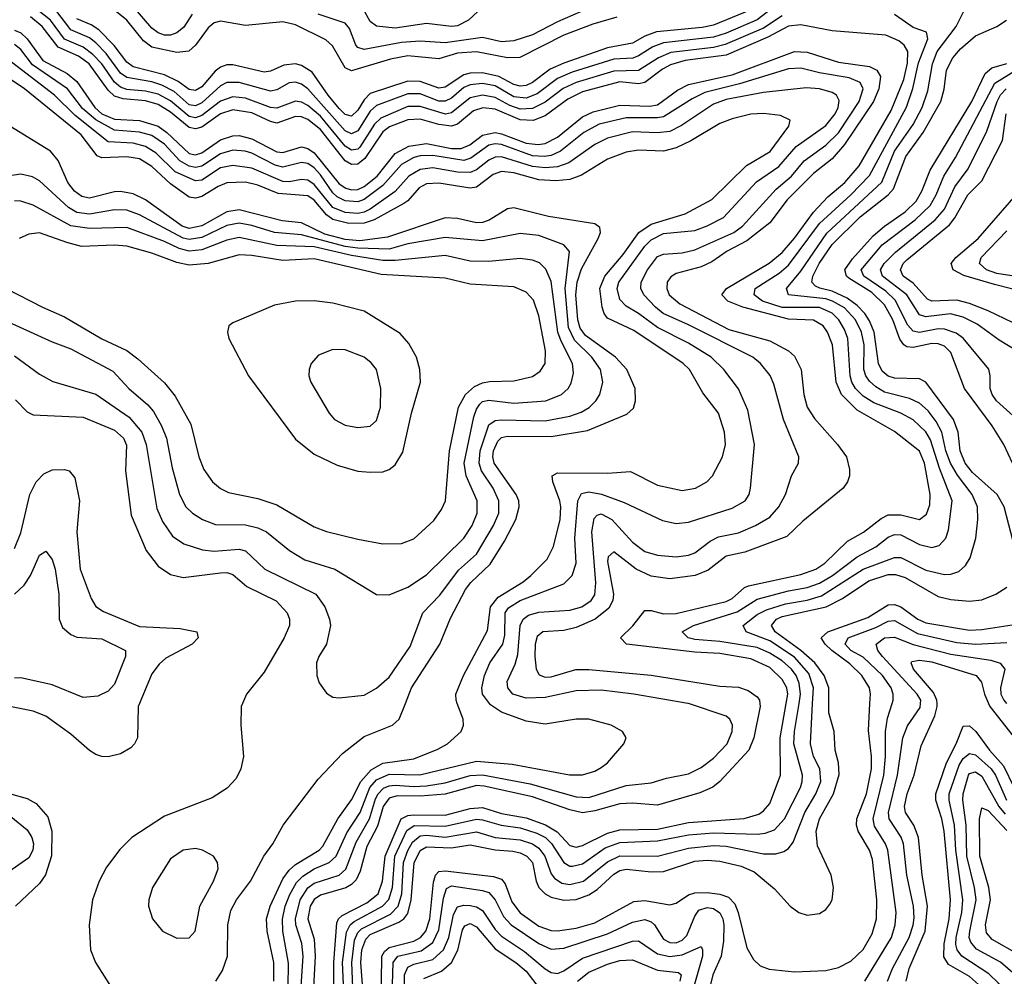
# Model space of a CAD drawing. Header units: inches. Extents: x 884549 to 1028252, y 526810 to 653624.
# Tile 612 of 656: x 973346 to 976502, y 559125 to 562192. Entities that reach past the tile are written whole.
import ezdxf

# ---------------------------------------------------------------- set-up
doc = ezdxf.new("R2010")
doc.units = ezdxf.units.IN
doc.header["$MEASUREMENT"] = 0
doc.layers.add('A9575', color=7, linetype='Continuous')
doc.layers.add('A9576', color=7, linetype='Continuous')

msp = doc.modelspace()

# ---------------------------------------------------------------- linework, layer by layer
at = {"layer": 'A9575', "color": 5}
for points, elevation in [([(973095.8, 560000), (973084.6, 559995.4), (973026.3, 559950), (973008.6, 559930), (972998.7, 559910), (972998.9, 559890), (973006.6, 559870), (973035.5, 559815.5), (973039.6, 559770), (973050, 559745.6), (973070, 559734.6), (973150, 559719.2), (973317.7, 559637.7), (973370, 559595.1), (973385.7, 559570), (973390.9, 559550), (973388.7, 559530), (973375.2, 559504.8), (973268.3, 559430), (973233.7, 559390), (973179.5, 559310), (973125.8, 559190), (973113, 559150), (973106, 559110)], 2760), ([(973730.6, 560000), (973726.5, 559990), (973724.2, 559890), (973714.7, 559870), (973702.5, 559857.5), (973670, 559838), (973630, 559829.1), (973610, 559829.8), (973590, 559836.8), (973570, 559849), (973510, 559901.8), (973430, 559959.3), (973390, 559975.2), (973315.3, 559990)], 2780), ([(974060.8, 560000), (974056.5, 559990), (974055, 559930), (974063.2, 559830), (974055.2, 559790), (974040.6, 559759.4), (974011.3, 559728.7), (973963, 559697), (973810, 559638.3), (973705.6, 559570), (973667.8, 559532.2), (973624.6, 559475.4), (973600.8, 559430), (973579.8, 559370), (973568.8, 559290), (973572.9, 559210), (973589.1, 559170), (973652.9, 559070)], 2820), ([(973975.2, 559110), (973996, 559144), (974012.8, 559190), (974013.7, 559290), (974023.6, 559336.4), (974040.9, 559370), (974086, 559430), (974129.3, 559510.7), (974157.6, 559550), (974190.3, 559609.7), (974303.2, 559756.8), (974380.8, 559839.2), (974450, 559894.1), (974541.5, 559930), (974563, 559950), (974582.4, 560000)], 2820), ([(974160.4, 559110), (974160.6, 559170), (974139.2, 559270), (974137.1, 559310), (974149.5, 559350), (974190, 559437.4), (974210, 559465.6), (974230, 559483.6), (974305.8, 559530), (974318, 559542), (974366.5, 559630), (974410, 559690.5), (974439.8, 559750), (974473, 559787), (974510, 559809), (974610, 559822.7), (974686.7, 559853.3), (974717.1, 559870), (974761.7, 559910), (974768.9, 559930), (974767.7, 559950), (974748.8, 560000)], 2780), ([(974206.8, 559090), (974207.7, 559167.7), (974190.2, 559270.2), (974188.3, 559308.3), (974197.2, 559350), (974212, 559388), (974234, 559426), (974254, 559446), (974290, 559469.8), (974338.5, 559490), (974360.7, 559510), (974395, 559585), (974437.2, 559650), (974468.1, 559730), (974490, 559755.4), (974530, 559773.5), (974628.4, 559771.6), (974810, 559814.6), (974925.1, 559805.1), (975108.8, 559771.2), (975150, 559771.3), (975190, 559783.1), (975210, 559794.3), (975229.9, 559810.1), (975282.6, 559870), (975289.7, 559890), (975278.4, 559910), (975242, 559930), (975170, 559949.9), (975130, 559949.2), (975030, 559933.5), (974970, 559943.2), (974890, 559971.8), (974855.1, 559995.1), (974851.6, 560000)], 2760), ([(974244.6, 559030), (974255.1, 559190), (974250.2, 559230), (974231.8, 559290), (974230, 559310), (974245.3, 559370), (974270, 559408.9), (974290, 559423.5), (974369.9, 559450), (974391.1, 559468.9), (974424.9, 559555.1), (974467.6, 559630), (974486.3, 559693.7), (974494.8, 559710), (974512.1, 559727.9), (974530, 559736.2), (974550, 559738.1), (974610, 559733.2), (974650, 559735.4), (974710, 559745.4), (974790, 559769.1), (974830, 559770.6), (974982, 559742), (975130, 559701), (975170, 559698.2), (975290, 559737.2), (975370, 559745), (975419.2, 559760.8), (975490, 559774.3), (975530, 559794.4), (975570, 559824.6), (975613.8, 559870), (975629.9, 559910), (975630.4, 559930.4), (975622, 559950), (975610, 559959.4), (975490, 559999.7), (975488, 560000)], 2740), ([(975718.5, 560000), (975719.3, 559990), (975698.8, 559890), (975682.9, 559850), (975590.2, 559749.8), (975568.3, 559731.7), (975526.6, 559713.4), (975390, 559673.4), (975310, 559679.9), (975270, 559678.1), (975190, 559655.2), (975150, 559649.3), (975110, 559658.6), (974990, 559700.6), (974834.9, 559734.9), (974810, 559736.5), (974710, 559709.2), (974630, 559702.4), (974556.4, 559703.6), (974530, 559696), (974511.1, 559670), (974493, 559607), (974459.1, 559540.9), (974437.6, 559462.4), (974425, 559435), (974410, 559419.3), (974391.2, 559408.8), (974310, 559385.8), (974290, 559371), (974277.7, 559350), (974269.8, 559310), (974290, 559244.8), (974293.5, 559190), (974284.6, 559030)], 2720), ([(974354, 558906), (974352.9, 559170), (974362.9, 559297.1), (974368.6, 559310), (974379.8, 559320.2), (974459.4, 559360.6), (974495.4, 559390), (974509.4, 559430), (974517.3, 559510), (974568.9, 559630), (974590, 559640.4), (974610, 559642.5), (974710, 559641.5), (974790, 559663.4), (974830, 559666.5), (974890, 559647.3), (974970, 559633.1), (975031.1, 559611.1), (975068.8, 559588.8), (975110, 559544.4), (975130, 559539), (975150, 559544.3), (975230, 559584), (975270, 559594.3), (975390, 559597.3), (975490, 559618.1), (975668.5, 559631.5), (975715, 559645), (975730, 559655.2), (975750, 559679.4), (975785, 559770), (975783.7, 559890), (975802.6, 560000)], 2680), ([(974393.3, 558890), (974381.3, 559170), (974393.5, 559266.5), (974405.7, 559290), (974418.8, 559301.2), (974509.3, 559350), (974529, 559371), (974541.1, 559410), (974549, 559510), (974587.4, 559592.6), (974611.1, 559608.9), (974710, 559606.5), (974810, 559629), (974830, 559627.3), (974889.5, 559609.5), (974950, 559601.6), (975003.9, 559583.9), (975031.3, 559570), (975051, 559551), (975089.9, 559489.9), (975110, 559477.9), (975117.9, 559477.9), (975150, 559485.9), (975223.1, 559536.9), (975270, 559554.4), (975390, 559559.8), (975490, 559578.6), (975570, 559585.1), (975710, 559580.9), (975735.7, 559584.3), (975764.9, 559595.1), (975797, 559630), (975848.6, 559730), (975854.2, 559750), (975854.8, 559770), (975827.4, 559870), (975829.1, 559910), (975844, 560000)], 2660), ([(974417.1, 559010), (974410.4, 559170), (974419, 559241), (974430, 559265.4), (974442.1, 559277.9), (974535.3, 559324.7), (974559.6, 559350), (974571.2, 559390), (974576.9, 559490), (974590, 559528.5), (974604.8, 559555.2), (974630, 559575.6), (974650, 559578), (974710, 559570.9), (974810, 559588.2), (974870, 559570.5), (974950, 559562.9), (974989.6, 559549.6), (975010, 559536.5), (975029.6, 559510), (975050, 559454), (975060.2, 559440.2), (975084.3, 559424.3), (975110, 559419.2), (975153.7, 559430), (975230, 559492.6), (975270, 559511.6), (975390, 559510.6), (975490, 559536.3), (975570, 559544.1), (975610, 559542), (975730, 559517.7), (975770, 559517.5), (975795.1, 559524.9), (975810, 559534.5), (975825.1, 559554.9), (975862.5, 559650), (975898.4, 559710), (975913.8, 559750), (975910.2, 559790), (975890.3, 559830), (975880.7, 559870), (975887.7, 560000)], 2640), ([(974447.1, 559070), (974439.6, 559170), (974443, 559210), (974455.4, 559244.6), (974470, 559259.7), (974561.6, 559298.4), (974577.9, 559310), (974590, 559326.7), (974600.9, 559370), (974610.8, 559489.2), (974630, 559528.7), (974650, 559540.8), (974730, 559537.6), (974790, 559547.1), (974870, 559530.4), (974926.7, 559526.7), (974950, 559520.8), (974971.9, 559510), (974990.2, 559490.2), (975001.3, 559430), (975010, 559409.7), (975030, 559389.8), (975050, 559378.6), (975090, 559368.8), (975130, 559371.5), (975170, 559386.1), (975196.6, 559403.4), (975250, 559453.2), (975270, 559464.5), (975291.5, 559468.5), (975370, 559459.7), (975410, 559461.3), (975510, 559493.9), (975550, 559498), (975590, 559494.7), (975658.7, 559478.7), (975700.3, 559460.3), (975765.9, 559405.9), (975816, 559350), (975843.6, 559330), (975870, 559321.5), (975910, 559326.6), (975930, 559338.9), (975943.2, 559356.8), (975950, 559370.5), (975954.6, 559410), (975946.7, 559450), (975903.2, 559543.2), (975898.5, 559590), (975909.8, 559630.2), (975955, 559710), (975972.4, 559772.4), (975970.6, 559810), (975960.1, 559850), (975957.1, 559910), (975939.9, 559970), (975939.6, 560000)], 2620), ([(974504.7, 559030), (974507.4, 559190), (974515.3, 559204.7), (974530, 559217.2), (974610, 559238), (974630.6, 559249.4), (974647.8, 559270), (974660.7, 559310), (974672.5, 559427.5), (974678.7, 559450), (974690, 559461.4), (974710, 559463.5), (974864.8, 559444.8), (974890, 559436.4), (974902.2, 559422.2), (974923.7, 559363.7), (974950, 559328.4), (975010, 559286.3), (975050, 559272.6), (975070, 559270.6), (975130, 559279.2), (975190, 559297), (975314.9, 559365.1), (975350, 559367.8), (975430, 559353.9), (975450, 559359.6), (975490, 559386.3), (975510, 559392.9), (975550, 559394.3), (975590, 559389), (975618.5, 559378.5), (975637.9, 559357.9), (975648.9, 559330), (975676.5, 559216.5), (975698.6, 559178.6), (975719.2, 559159.2), (975748.4, 559148.4), (975830, 559139.8), (975930, 559143.4), (975970, 559153.7), (976010, 559174.1), (976050, 559210.7), (976078.9, 559261.1), (976092.1, 559310), (976093.9, 559370), (976079.4, 559499.4), (976070.2, 559530), (976033.8, 559590), (976027.8, 559610), (976029.4, 559630), (976060, 559710), (976076, 559790), (976076.3, 559830), (976067.1, 559912.9), (976071.2, 560000)], 2580), ([(976054.8, 559110), (976140.1, 559250), (976152.4, 559290), (976155.3, 559330), (976129.1, 559529.1), (976121.3, 559550), (976086.4, 559606.4), (976081.8, 559630), (976115.9, 559770), (976121.5, 559830), (976120.8, 559910), (976127.7, 559952.3), (976142.3, 560000)], 2560), ([(976127.7, 559110), (976143.2, 559150), (976196.5, 559250), (976210, 559289.2), (976212.5, 559312.5), (976211.2, 559350), (976190, 559449.7), (976179, 559550), (976170.9, 559570.9), (976133.1, 559630), (976130.8, 559650.8), (976159.1, 559770), (976176.8, 559890), (976191.6, 559928.4), (976232.7, 559987.3), (976233.8, 560000)], 2540), ([(976187.2, 559110), (976197.1, 559150), (976248.8, 559270), (976256.2, 559350), (976238.2, 559450), (976226.7, 559570), (976212.4, 559610), (976185.7, 559650), (976181.8, 559670), (976190.4, 559710), (976213.5, 559770), (976235.4, 559864.6), (976279.3, 559960.7), (976287, 559990), (976286.3, 560000)], 2520), ([(976451.4, 560000), (976455.8, 559990), (976530, 559894.6), (976590, 559826.6), (976630, 559790.9), (976670, 559779), (976687.9, 559767.9), (976750, 559692.9), (976790, 559667.6), (976830, 559667.7), (976850, 559675.4), (976910, 559714.7), (976950, 559716.8), (976990, 559704.9), (977130, 559642.2), (977190, 559640.1), (977220.6, 559650), (977250.4, 559670), (977312.2, 559750), (977320.4, 559770), (977319.5, 559830), (977296.7, 559930), (977269.2, 560000)], 2520), ([(976529.9, 558909.9), (976443.2, 559070), (976428.4, 559090), (976390, 559124.9), (976322.6, 559162.6), (976307.8, 559187.8), (976308.9, 559228.9), (976325.5, 559310), (976329.2, 559370), (976309.6, 559590), (976301.8, 559630), (976282.3, 559690), (976282.6, 559710), (976316.6, 559810), (976347.3, 559870), (976370, 559927), (976390, 559928), (976410.9, 559910), (976454.9, 559850), (976499.6, 559799.6), (976532, 559732)], 2480), ([(976554.8, 559010), (976482.8, 559102.8), (976452.7, 559132.7), (976366, 559190), (976350.5, 559210), (976346.9, 559226.9), (976347.9, 559250), (976365.8, 559330), (976368.9, 559370), (976346.5, 559530), (976342.4, 559610), (976324.7, 559690), (976325.4, 559710), (976357.4, 559802.6), (976370, 559823.1), (976390, 559839.4), (976410, 559835.2), (976459.9, 559790), (976474, 559770), (976509.2, 559690)], 2460), ([(976536.2, 559130), (976490, 559170.6), (976412.3, 559212.3), (976394.2, 559234.2), (976389.7, 559250), (976391.1, 559270), (976412.2, 559370), (976406.8, 559410), (976382.3, 559510), (976379.4, 559610), (976369.3, 559690), (976370, 559710), (976386.7, 559770), (976390, 559775.9), (976410, 559780.7), (976430, 559766.9), (976483.9, 559670), (976504.5, 559644.5)], 2440), ([(973310, 559711.9), (973370, 559695.6), (973399.3, 559679.3), (973437, 559637), (973449.7, 559590), (973448.3, 559511.7), (973429.1, 559450.9), (973410, 559422.3), (973333.2, 559350)], 2780), ([(976550, 559194.5), (976463.1, 559243.1), (976444.6, 559264.6), (976442.1, 559290), (976457.4, 559370), (976452, 559410), (976423.2, 559510), (976422, 559630), (976430, 559665.2), (976450, 559657), (976510, 559592.9)], 2420), ([(974538.8, 559030), (974542.9, 559170), (974558.8, 559190), (974633, 559207), (974670, 559233.1), (974690, 559274.6), (974704.6, 559375.4), (974713.8, 559406.2), (974730, 559415.2), (974830, 559400.4), (974850, 559393.7), (974869.8, 559370), (974897.2, 559317.2), (974921.9, 559290), (975010, 559230.1), (975050, 559211.8), (975090, 559215.8), (975230, 559261.6), (975310, 559298.5), (975350, 559307.2), (975370, 559300.1), (975381, 559290), (975410, 559244), (975430, 559233.7), (975450, 559232.5), (975470, 559240.6), (975484.1, 559255.9), (975510, 559318.3), (975523.2, 559336.8), (975550, 559346), (975570, 559342.8), (975590, 559329), (975599.6, 559310), (975603, 559290), (975601.9, 559238.1), (975595, 559190), (975567.7, 559130), (975558.6, 559090)], 2560), ([(974579, 559030), (974579.6, 559130), (974590, 559154.7), (974610, 559164.2), (974670, 559179.1), (974704.5, 559210), (974722.1, 559250), (974737, 559323), (974750, 559347.7), (974770, 559353.8), (974790, 559351.9), (974810, 559347.7), (974830, 559336.1), (974870, 559275.8), (974890, 559253.7), (974964.7, 559204.7), (975030, 559149), (975050, 559137.1), (975070, 559134.7), (975090, 559143), (975150, 559183.1), (975310, 559237.9), (975330, 559239.1), (975390, 559196.8), (975430, 559189.2), (975470, 559194.5), (975530, 559221.3), (975534.7, 559210), (975534.3, 559190), (975500.2, 559070)], 2540), ([(974642, 559118), (974698.6, 559141.4), (974730, 559170), (974750.9, 559209.1), (974765.7, 559274.3), (974772.5, 559287.5), (974790, 559294.7), (974810, 559284.2), (974870, 559213.6), (974936.5, 559170), (974970, 559142.1), (975030, 559061.9)], 2520), ([(975134.1, 559110), (975170, 559138.5), (975230, 559164.3), (975270, 559176), (975310, 559178.3), (975390, 559144.5), (975457.5, 559137.5), (975466.3, 559130), (975462.3, 559110)], 2520)]:
    msp.add_lwpolyline(points, dxfattribs=dict(at, elevation=elevation))
at = {"layer": 'A9575', "color": 5, "elevation": 2840}
msp.add_lwpolyline([(973910, 559534.6), (973870, 559529.7), (973830, 559501.3), (973772, 559410), (973760.3, 559370), (973759.5, 559350), (973771.8, 559310), (973804.2, 559270), (973850, 559247.6), (973890, 559248.1), (973908.5, 559270), (973923.5, 559350), (973967.4, 559430), (973982.6, 559470), (973980.5, 559490), (973967.3, 559510), (973932.3, 559530)], close=True, dxfattribs=at)
at = {"layer": 'A9576', "color": 5}
for points, elevation in [([(975790, 562204.6), (975730, 562165), (975607.8, 562112.2), (975570, 562103), (975433.6, 562086.4), (975393.5, 562070), (975330, 562028.7), (975250, 562026.6), (975129.3, 561990.7), (975088.2, 561971.8), (975030, 561927.7), (974990, 561906.7), (974950, 561905.1), (974917, 561917), (974870, 561942), (974830, 561949.4), (974790, 561940.9), (974730, 561893.2), (974710.6, 561889.4), (974630, 561913.3), (974590, 561913.5), (974503.8, 561876.2), (974483.5, 561856.5), (974436.4, 561783.6), (974430, 561776.6), (974410, 561773.2), (974390, 561786.6), (974310, 561882.7), (974270, 561917.3), (974250, 561928), (974230, 561930.8), (974170, 561908.5), (974150, 561910.2), (974070, 561940.1), (974030, 561944.5), (973990, 561931.1), (973930, 561884.7), (973910, 561877.4), (973890, 561881.2), (973830, 561931.6), (973790, 561953.3), (973750, 561963.1), (973690, 561968.3), (973670, 561975.4), (973650, 561992), (973609.4, 562050), (973580.8, 562080.8), (973550, 562103.8), (973489.8, 562129.8), (973445.1, 562190), (973390, 562234.6)], 2660), ([(975770, 562237.5), (975710, 562191), (975610, 562148.4), (975570, 562135.6), (975410, 562117.5), (975375.4, 562104.6), (975330, 562075.8), (975311.1, 562068.9), (975250, 562065.4), (975116.5, 562023.5), (975070, 562003.3), (975005.3, 561954.7), (974970, 561940), (974930, 561944.7), (974870, 561979.7), (974830, 561986.8), (974790, 561982.7), (974770, 561974), (974730, 561940.8), (974710, 561930.4), (974690, 561930.6), (974630, 561953.9), (974590, 561954.3), (974490, 561917), (974470, 561898.6), (974430, 561835.5), (974410, 561825.9), (974390, 561836), (974270, 561970.3), (974250, 561985), (974230, 561991.4), (974210, 561989.2), (974170, 561966.6), (974150, 561962.3), (974050, 561990.4), (974010, 561990.2), (973990, 561979.9), (973930, 561925.8), (973910, 561915.9), (973890, 561919.2), (973841.2, 561961.2), (973802.3, 561982.3), (973770, 561992.5), (973690, 562006.2), (973670, 562020.8), (973623.5, 562083.5), (973590, 562117.9), (973570, 562134), (973510, 562159.1), (973462.2, 562222.2)], 2640), ([(975690, 562223.4), (975570, 562174.2), (975533.4, 562166.6), (975387.5, 562152.5), (975350, 562139.3), (975310, 562116.4), (975230, 562101.8), (975090, 562052.3), (975046.9, 562033.1), (974990, 561990.2), (974970, 561980.7), (974950, 561978.6), (974930, 561984.4), (974881.7, 562010), (974830, 562021.6), (974790, 562020.3), (974770, 562014.8), (974710, 561975.6), (974690, 561971.9), (974630, 561993.3), (974590, 561994.5), (974470, 561955.5), (974450, 561935), (974430, 561901.8), (974410, 561882.9), (974390, 561888.1), (974370, 561907.7), (974334.6, 561950), (974283.7, 562023.7), (974250, 562045.2), (974230, 562049.9), (974193.4, 562046.6), (974150, 562026.6), (974130, 562023.4), (974030, 562046.8), (974010, 562046.7), (973990, 562039.5), (973973.2, 562026.8), (973930, 561976.5), (973910, 561964.5), (973890, 561967.6), (973854, 561994), (973810, 562015), (973710, 562041), (973690, 562055.7), (973649.3, 562109.3), (973599.7, 562159.7), (973575.4, 562175.4), (973530, 562194.3)], 2620), ([(975259.9, 562200.1), (975182.9, 562177.1), (975090, 562142.3), (974949.1, 562070.9), (974910, 562069.6), (974810, 562089.1), (974750, 562084.5), (974690, 562066), (974590, 562075.6), (974534.6, 562065.4), (974410, 562028.1), (974390, 562037.2), (974348.5, 562108.5), (974327.2, 562127.2), (974230, 562174.9), (974190, 562185.5), (974070, 562173.7), (973990, 562187.4), (973970, 562181.8), (973950, 562165.3), (973910, 562109.9), (973888.7, 562091.3), (973850, 562086.3), (973770, 562104.1), (973743.7, 562123.7), (973690, 562190.3), (973646.1, 562226.1)], 2580), ([(973899, 562210), (973872.2, 562167.8), (973850.5, 562149.5), (973830, 562142.6), (973810, 562142.6), (973790, 562149.3), (973770, 562164.8), (973710, 562233.8)], 2560), ([(975143.2, 562216.8), (975070, 562185.4), (974990, 562143.5), (974930, 562124.1), (974890, 562120.4), (974830, 562135.2), (974710, 562117.2), (974630, 562122.5), (974570, 562118.5), (974450, 562096.5), (974430, 562102.9), (974423.7, 562110), (974403.1, 562163.1), (974390, 562180.7), (974302.9, 562210)], 2560), ([(974830, 562231.6), (974784.7, 562190), (974750, 562172.3), (974729.9, 562169.9), (974650, 562179.2), (974550, 562164.6), (974490, 562171.3), (974470, 562186.5), (974447.2, 562227.2)], 2540), ([(975887.7, 560000), (975890.4, 560050), (975875.6, 560095.6), (975830, 560147.9), (975750, 560200.6), (975674.3, 560230), (975665.4, 560250), (975710, 560285.3), (975739.9, 560299.9), (975800.4, 560319.6), (975870, 560331.2), (975915.6, 560344.4), (976050, 560430), (976150, 560467.3), (976170, 560467.7), (976250, 560427.7), (976310, 560412.8), (976330, 560414.1), (976356.6, 560423.4), (976377.9, 560442.1), (976392.9, 560467.1), (976411.1, 560530), (976417.1, 560590), (976415.6, 560630), (976399.4, 560670), (976351.8, 560731.8), (976329.3, 560770), (976315, 560810), (976301.3, 560870), (976283.9, 560903.9), (976257.7, 560937.7), (976230, 560962.8), (976197.9, 560977.9), (976118, 560998), (976090, 561014.6), (976070, 561033.1), (976058.3, 561050), (976051.9, 561070), (976053, 561150), (976044.5, 561190), (976025.5, 561230), (975990, 561268.3), (975951.3, 561290), (975930, 561296.7), (975810.8, 561310), (975803.8, 561330), (975850, 561385.3), (975932.8, 561507.2), (976109, 561671), (976149.8, 561770.2), (976210, 561856.4), (976238.3, 561910), (976256.7, 561963.3), (976272, 562050), (976287.2, 562090), (976347.3, 562170), (976377.9, 562230)], 2640), ([(975802.6, 560000), (975807.8, 560030), (975804.6, 560050), (975790, 560077.2), (975750, 560114.8), (975690, 560143.1), (975590, 560159.7), (975510, 560164.7), (975291.2, 560190), (975272.1, 560210), (975311.5, 560248.5), (975350, 560297.6), (975370, 560297.7), (975410, 560286.9), (975450, 560287.8), (975610, 560326.6), (975630, 560336.7), (975668.8, 560371.2), (975682.5, 560377.5), (975850, 560413.1), (975897.7, 560430), (975926.7, 560450), (975999.9, 560520.1), (976050.8, 560549.2), (976107.1, 560592.9), (976130, 560604.3), (976170, 560604.3), (976230, 560589.6), (976253, 560607), (976263.6, 560636.4), (976264.8, 560670), (976245.7, 560770), (976230, 560809.2), (976150, 560871.4), (976030, 560939.6), (975980.5, 560990), (975963.4, 561030), (975951.5, 561150), (975935.4, 561190), (975921.3, 561210), (975890, 561228.8), (975810, 561231.8), (975663.9, 561270), (975616.2, 561290), (975596.3, 561310), (975611.9, 561330), (975748.3, 561411.7), (975790, 561445.1), (975830, 561491.1), (975890, 561575.2), (975936.3, 561623.7), (975990.3, 561670), (976036.4, 561723.6), (976138.8, 561901.2), (976179.4, 562000.6), (976192.1, 562052.1), (976192.9, 562090), (976180.8, 562110), (976164.2, 562124.2), (976122.2, 562142.2), (975950, 562156.2), (975850, 562175.5), (975810, 562171.2), (975744.3, 562135.7), (975610, 562077.8), (975479.3, 562060.7), (975432.4, 562047.6), (975406.7, 562033.3), (975350, 561990), (975330, 561986.4), (975270, 561992.9), (975150, 561960.6), (975102.6, 561937.4), (975030, 561883.5), (974991.7, 561868.3), (974950, 561871), (974870, 561904.8), (974830.2, 561909.8), (974800.7, 561899.3), (974750, 561857.2), (974730, 561851), (974690, 561856.3), (974630, 561873), (974590, 561870.8), (974532.1, 561847.9), (974510, 561832.4), (974453, 561747), (974430, 561728.9), (974410, 561728.1), (974390, 561739.7), (974310, 561840.2), (974270, 561872.4), (974250, 561880.4), (974230, 561881), (974170, 561860.3), (974150, 561865.2), (974090, 561893.4), (974030, 561903.1), (973990, 561890.6), (973930, 561847.3), (973910, 561841.7), (973890, 561846.7), (973830, 561895.6), (973790, 561920.1), (973750, 561931.7), (973677.9, 561937.9), (973650, 561946.6), (973630, 561965.5), (973568.6, 562050), (973534.4, 562074.4), (973470, 562103.8), (973418.6, 562170), (973380.9, 562200.9)], 2680), ([(975844, 560000), (975848.9, 560030), (975844.8, 560064.8), (975834.6, 560090), (975819.9, 560110), (975790, 560136.5), (975750, 560161.2), (975710, 560179.1), (975590, 560198.8), (975510, 560204.7), (975488.3, 560210), (975469.8, 560230), (975506, 560250), (975646.3, 560293.7), (975710, 560334.6), (975810, 560361.4), (975870, 560371.8), (975910, 560385.6), (975951.3, 560410), (976030, 560469.5), (976090, 560501.7), (976130, 560532.8), (976150, 560541.3), (976170, 560540.8), (976230, 560509), (976270, 560500.1), (976293.2, 560506.8), (976314.5, 560530), (976323, 560557), (976334.9, 560650), (976294.2, 560754.2), (976265.2, 560845.2), (976250, 560870.7), (976210, 560909.1), (976170.6, 560930), (976083.4, 560963.4), (976050, 560985.3), (976025.2, 561010), (976013, 561030), (976007.5, 561050), (976000.2, 561170), (975990, 561199.2), (975972, 561230), (975950, 561251.6), (975910, 561268.9), (975790, 561269.5), (975726.8, 561290), (975700.1, 561310), (975703.4, 561330), (975780.5, 561379.5), (975810, 561405.1), (975910, 561538.4), (976010.5, 561630), (976070, 561692), (976188.5, 561911.5), (976208.6, 561971.4), (976226.5, 562053.5), (976256.3, 562130), (976252.4, 562152.4), (976210, 562167.1), (976150, 562208.1)], 2660), ([(976538.3, 560490), (976501.5, 560630), (976479.5, 560670), (976400.3, 560740.3), (976376.4, 560770), (976360.8, 560810), (976353.7, 560870), (976339.3, 560910), (976249.9, 561029.9), (976230, 561040.5), (976150, 561042.6), (976129.6, 561049.6), (976110, 561065.3), (976098.6, 561090), (976084.4, 561190), (976070, 561226.3), (976054.9, 561250), (976030, 561276), (975998.7, 561298.7), (975950, 561321.1), (975910.8, 561330.8), (975897.2, 561337.2), (975885.1, 561350), (975888.8, 561370), (975908.4, 561410), (975950, 561471.4), (976040.4, 561559.6), (976129.6, 561630), (976146.7, 561650), (976186.2, 561753.8), (976241.6, 561830), (976298.7, 561930), (976309.3, 561969.3), (976316.2, 562030), (976336.7, 562070), (976361.4, 562098.6), (976410, 562139.8), (976478.4, 562170), (976509.4, 562190)], 2620), ([(973330, 562158.6), (973349.8, 562149.8), (973370.8, 562130), (973421.1, 562061.1), (973498.9, 562018.9), (973530, 561993.6), (973587.2, 561910), (973610, 561890.2), (973650, 561873), (973730, 561869.2), (973790, 561850.5), (973818.5, 561830), (973890, 561762.8), (973910, 561758.5), (973930, 561765.5), (973990, 561806.8), (974030, 561820), (974050, 561820.3), (974090, 561810), (974170, 561768.1), (974190, 561766.1), (974250, 561784.3), (974270, 561779), (974290, 561765.2), (974370, 561665.7), (974391.3, 561651.3), (974410, 561646), (974430, 561647.7), (974450, 561657.5), (974491.8, 561690), (974550, 561762.5), (974593.4, 561786.6), (974650, 561795), (974730, 561779.4), (974761.1, 561778.9), (974788.8, 561791.2), (974830, 561822.2), (974869.9, 561830.1), (974890, 561826.4), (974970, 561795.8), (975007.8, 561792.2), (975030, 561795.3), (975070, 561815.8), (975150, 561880), (975184, 561896), (975270, 561917.4), (975365.8, 561914.2), (975390, 561919.2), (975454.1, 561965.9), (975490, 561984.2), (975630, 562015.3), (975830, 562090.2), (975870, 562087.6), (975970, 562055.6), (976070, 562042.1), (976093.7, 562030), (976105.2, 562010), (976100, 561970), (976082.4, 561930), (975990, 561791.3), (975950, 561746.3), (975890, 561698.6), (975805.9, 561614.1), (975750, 561540.7), (975677.2, 561482.8), (975613.7, 561450), (975564.2, 561415.8), (975530, 561399.8), (975450, 561377.7), (975432.9, 561367.1), (975421.8, 561350), (975420.3, 561330), (975428, 561310), (975461.5, 561281.5), (975619.1, 561199.1), (975750, 561162.8), (975810.4, 561130.4), (975830, 561113.1), (975850.6, 561070), (975859.9, 560990), (975870.3, 560950), (975893.6, 560913.6), (975967.7, 560830), (975995.8, 560790), (976006, 560750), (976005.8, 560730), (975999.4, 560710), (975985.3, 560690), (975855.8, 560584.2), (975804.6, 560535.4), (975670, 560484.4), (975610, 560472.4), (975553.1, 560426.9), (975510.8, 560410), (975430, 560399.4), (975370, 560407.7), (975322.6, 560430), (975250, 560486.5), (975232.5, 560470), (975230, 560454.8), (975249.7, 560350), (975247.4, 560330), (975234.4, 560305.6), (975190.4, 560270), (975130, 560243.4), (975090, 560234.1), (975022.5, 560230), (975005.3, 560214.7), (974998.4, 560190), (974996.9, 560150), (975001.9, 560110), (975011.3, 560091.3), (975030, 560083.8), (975050, 560084.9), (975128.8, 560108.8), (975170, 560109.3), (975370, 560090.7), (975590, 560054.9), (975650, 560051.7), (975681.4, 560041.4), (975710, 560021.5), (975717.6, 560010), (975718.5, 560000)], 2720), ([(975488, 560000), (975315.1, 560030), (975210, 560042.4), (975130, 560040.3), (975030, 560019.2), (974970, 560017.3), (974927.1, 560030), (974910.5, 560050), (974909, 560070), (974934.2, 560125.8), (974943.1, 560156.9), (974950.5, 560249.5), (974959.7, 560270), (974977.4, 560282.6), (975010, 560292.6), (975110, 560299.5), (975147.6, 560310), (975177.9, 560330), (975190, 560347.9), (975193.2, 560386.8), (975179.6, 560550), (975187.5, 560592.5), (975196.7, 560603.3), (975210, 560607.8), (975244.3, 560590), (975310, 560516.9), (975350, 560486.6), (975390, 560474.9), (975450, 560469.7), (975490, 560475), (975510, 560482.5), (975559.6, 560520.4), (975585.7, 560534.3), (975650, 560546.4), (975704.2, 560570), (975750, 560596.8), (975779.3, 560630), (975800.2, 560670), (975820.4, 560730), (975842.2, 560770), (975843.1, 560790), (975793.8, 560910), (975763.6, 561023.6), (975751.7, 561051.7), (975721, 561090), (975696.5, 561110), (975490, 561213.8), (975408.6, 561250), (975383.6, 561270), (975346.8, 561310), (975337.2, 561330), (975338.3, 561350), (975358.1, 561390), (975390, 561432.4), (975410, 561440.7), (975470, 561444.9), (975510, 561453.6), (975635.4, 561510), (975663.1, 561530), (975771.1, 561648.9), (975819.4, 561690), (975860.6, 561739.4), (975930, 561790.1), (975970, 561829.4), (976037.1, 561930), (976049.9, 561970), (976040.2, 561990), (976005.1, 562005.1), (975910, 562021.1), (975850, 562036.3), (975810, 562034.6), (975653.7, 561986.3), (975541.7, 561958.3), (975501.7, 561938.3), (975410, 561880.6), (975390, 561876.9), (975290, 561877.7), (975203.1, 561856.9), (975154.7, 561830), (975079.7, 561770), (975050, 561756.5), (975026.9, 561753.1), (974990, 561755.9), (974890, 561791.7), (974870, 561793.5), (974850, 561789.1), (974792.5, 561747.5), (974770, 561740.9), (974670, 561756.4), (974630, 561755.4), (974609.9, 561750.1), (974570, 561727.7), (974510, 561660), (974450, 561615.5), (974430, 561608.3), (974390, 561611.3), (974364.3, 561624.3), (974350, 561637.1), (974310, 561695), (974290, 561717), (974270, 561730.4), (974250, 561734.5), (974190, 561719.4), (974165.5, 561725.5), (974090, 561764), (974069.5, 561770.5), (974030, 561773.1), (973990, 561762.2), (973930, 561722.3), (973910, 561718.4), (973890, 561722.4), (973859.6, 561739.6), (973810, 561793.3), (973770, 561820.3), (973730, 561831.7), (973650, 561837.9), (973590.5, 561870.5), (973547.4, 561907.4), (973499.2, 561970), (973387.6, 562047.6), (973350, 562096), (973330, 562112.4)], 2740), ([(974851.6, 560000), (974829.9, 560030), (974827.6, 560050), (974835.6, 560090), (974853.3, 560130), (974894.6, 560190), (974901.6, 560218.4), (974902.7, 560290), (974913.2, 560306.8), (974950, 560329.5), (975090, 560383.3), (975116.7, 560410), (975129.5, 560450), (975125.2, 560530), (975134.7, 560650), (975147.3, 560672.7), (975170, 560678), (975210.7, 560670.7), (975283.7, 560643.7), (975406.3, 560586.3), (975450, 560576.8), (975490, 560580.6), (975630, 560626), (975671.4, 560650), (975683.7, 560670), (975688.3, 560690), (975701, 560830), (975679.9, 560939.9), (975650, 561008.2), (975603.2, 561070), (975562.3, 561110), (975490, 561154.8), (975390, 561204.7), (975330, 561250), (975290, 561273.5), (975270, 561294.6), (975260.9, 561330), (975267, 561350), (975350, 561465.8), (975370, 561486.2), (975410, 561506.2), (975510, 561516.4), (975550, 561530.8), (975602, 561558), (975708.2, 561671.8), (975778.8, 561721.2), (975834.9, 561785.1), (975930, 561853.1), (975959.8, 561890), (975969.9, 561910), (975972.9, 561932.9), (975964.5, 561950), (975950, 561958.5), (975909.9, 561969.9), (975866.5, 561973.5), (975730, 561958.9), (975610, 561935.5), (975570, 561921.5), (975467.5, 561852.5), (975430, 561833.4), (975390.6, 561829.4), (975310, 561832.5), (975230, 561811.9), (975190, 561792.2), (975106.7, 561733.3), (975070, 561720), (975030, 561716.7), (974990, 561721.4), (974890, 561752.1), (974870, 561750.9), (974850, 561741.7), (974810, 561710.9), (974790, 561702.4), (974750, 561703), (974670, 561716.5), (974630, 561711.3), (974593.1, 561690), (974550, 561640.8), (974470, 561584.8), (974450, 561574.5), (974430, 561570.5), (974390, 561573.7), (974350, 561590), (974290, 561663.5), (974270, 561677.1), (974250, 561680), (974210, 561671.9), (974190, 561673.2), (974090, 561715.6), (974030, 561724), (973990, 561716.7), (973930, 561677.8), (973910, 561675.5), (973844.4, 561704.4), (973784, 561764), (973750, 561785.8), (973710, 561795.6), (973630, 561800.1), (973524.6, 561884.6), (973458.4, 561950), (973306.7, 562066.7)], 2760), ([(974748.8, 560000), (974745, 560010), (974743.8, 560030), (974768.9, 560090), (974845.8, 560234.2), (974855.5, 560310), (974879.8, 560340.2), (974960.2, 560390), (974984.5, 560410), (975037.1, 560462.9), (975057, 560503), (975078.8, 560590), (975080.9, 560630), (975077.7, 560650), (975054.9, 560710), (975052.9, 560730), (975070, 560738.8), (975230, 560738.3), (975304, 560744), (975390, 560699.9), (975470, 560683.1), (975512.4, 560690), (975548.5, 560710), (975566.6, 560730), (975599.2, 560790), (975608.3, 560830), (975605.3, 560870), (975585.6, 560930), (975535.7, 560995.7), (975492.8, 561070), (975472.9, 561090), (975315.1, 561195.1), (975230, 561235.4), (975219.3, 561250), (975212.9, 561270), (975206.1, 561330), (975222.2, 561370), (975280.7, 561439.3), (975330.3, 561509.7), (975370, 561536.5), (975479.1, 561570), (975564.7, 561615.3), (975676, 561724), (975751.3, 561768.8), (975811.3, 561850), (975815.4, 561870), (975784.6, 561884.6), (975730.7, 561890.7), (975690, 561888.8), (975630, 561873.7), (975590, 561859), (975496.9, 561803.1), (975450, 561781), (975410, 561770.2), (975330, 561773.2), (975290, 561766.8), (975230, 561744.5), (975146.9, 561693.1), (975110, 561679.7), (975065, 561675), (975010, 561678.4), (974930, 561701.4), (974890, 561705.3), (974864.3, 561695.7), (974810, 561655.3), (974790, 561651.5), (974690, 561668.1), (974650, 561665.4), (974626.8, 561653.2), (974590, 561611.4), (974577.2, 561602.8), (974482.5, 561550), (974450, 561539.1), (974401.7, 561538.3), (974350, 561551.6), (974330, 561566.2), (974290, 561612.9), (974270, 561627.7), (974175.2, 561635.2), (974110, 561661.4), (974070, 561671.4), (974010, 561669), (973982.5, 561657.5), (973930, 561625.2), (973910, 561619.6), (973890, 561622.5), (973830, 561665.9), (973770, 561720.9), (973730, 561745.3), (973690, 561752.6), (973610, 561748.8), (973595, 561755), (973542.9, 561822.9), (973362.3, 561970), (973241.2, 562050)], 2780), ([(976527.8, 560770), (976500.6, 560830), (976463, 560890), (976374.1, 561010), (976330, 561125), (976310, 561144.8), (976290, 561152.7), (976270, 561153.5), (976210, 561141.5), (976190, 561143.6), (976180.4, 561150), (976167.3, 561167.3), (976144.5, 561230), (976117.5, 561277.5), (976077, 561317), (976003.3, 561363.3), (975996.3, 561370), (975991.3, 561390), (976015.1, 561424.9), (976081.2, 561498.8), (976117.7, 561530), (976184.6, 561575.4), (976219, 561610), (976237.9, 561642.1), (976264.6, 561710), (976397.8, 561930), (976440.4, 562019.6), (976462.4, 562037.6), (976510, 562051.6)], 2580), ([(976530, 560921.9), (976477.2, 560970), (976462.9, 560990), (976456.4, 561010), (976456.5, 561050), (976451.9, 561071.9), (976370.4, 561170.4), (976347.2, 561187.2), (976310, 561199.7), (976290, 561200.5), (976230, 561189), (976210, 561193.2), (976192.9, 561212.9), (976152.3, 561292.3), (976121.7, 561321.7), (976051.8, 561370), (976043.4, 561390), (976110.3, 561469.7), (976216.4, 561550), (976263.8, 561596.2), (976283.5, 561630), (976308.1, 561690), (976345.6, 561750), (976471.3, 561988.7), (976570, 562048.8)], 2560), ([(976570, 561113.4), (976484.9, 561164.9), (976415.4, 561215.4), (976370, 561237.8), (976329, 561249), (976250, 561239.8), (976230, 561245.3), (976189.2, 561310), (976111.8, 561370), (976104.8, 561390), (976116.5, 561410), (976153, 561447), (976280.4, 561550), (976310, 561584.7), (976343.8, 561656.2), (976385.9, 561714.1), (976445.7, 561834.3), (976479, 561930), (976489.5, 561950.5), (976507.9, 561970)], 2540), ([(976610, 561181.5), (976450, 561258.6), (976390, 561282.2), (976350, 561292.3), (976270, 561290), (976256, 561296), (976210, 561346.8), (976178.1, 561370), (976169.3, 561390), (976177.9, 561410), (976190, 561422.5), (976325.8, 561534.2), (976343.6, 561556.4), (976384.8, 561630), (976430, 561674.8), (976495.9, 561804.1), (976508.1, 561890)], 2520), ([(974582.4, 560000), (974601.8, 560050), (974692.9, 560190), (974727.1, 560272.9), (974775, 560365), (974792.2, 560387.8), (974854, 560446), (974900.2, 560519.8), (974936.8, 560590), (974947.5, 560630), (974945.8, 560650), (974937.7, 560670), (974867.1, 560770), (974862.6, 560790), (974864.7, 560810), (974878.8, 560841.2), (974890, 560852.6), (974910, 560857.3), (975050, 560855.8), (975165.6, 560874.4), (975292.7, 560927.3), (975313.9, 560946.1), (975320.4, 560970), (975318.7, 561010), (975292.1, 561070), (975255.6, 561110), (975159.9, 561179.9), (975143.1, 561203.1), (975135, 561230), (975128.9, 561310), (975132.7, 561350), (975146.8, 561393.2), (975200.8, 561490), (975207.4, 561510), (975205.8, 561525.8), (975190, 561537.2), (975040.9, 561560.9), (974930, 561589.1), (974910, 561585.8), (974850.9, 561549.1), (974830, 561541.7), (974810, 561540.8), (974750, 561554.7), (974710, 561556.3), (974525.6, 561494.4), (974436.6, 561483.4), (974390, 561486.7), (974324.5, 561504.5), (974250, 561540.6), (974187.4, 561547.4), (974050, 561582), (974010, 561576.1), (973930, 561531.4), (973890, 561522.8), (973867.3, 561530), (973750, 561614), (973710, 561633.7), (973670, 561641), (973650, 561639.9), (973570, 561619.8), (973545.4, 561625.4), (973522.5, 561642.5), (973500.6, 561670), (973470, 561740.6), (973445.5, 561770), (973315.3, 561850)], 2820), ([(973330, 561114.5), (973410, 561055.9), (973452.1, 561032.1), (973590, 560991.7), (973697.7, 560917.7), (973737.9, 560870), (973752.1, 560830), (973785.4, 560625.4), (973803.7, 560583.7), (973836.1, 560536.1), (973872, 560512), (973932.3, 560492.3), (973970, 560487.7), (974050, 560494.8), (974069.7, 560489.7), (974131.8, 560430), (974295.7, 560350), (974324.7, 560310), (974339.8, 560270), (974342.6, 560250), (974330.1, 560189.9), (974304.9, 560150), (974297.8, 560130), (974299, 560090), (974306.5, 560066.5), (974330, 560032.7), (974350, 560020.3), (974370, 560017.8), (974450, 560027), (974490, 560049.3), (974530, 560084.2), (974598, 560182), (974638.7, 560290), (974693.3, 560346.7), (974753.2, 560426.8), (974810, 560478.5), (974865.1, 560570), (974881.5, 560610), (974882, 560650), (974863.8, 560690), (974826, 560746), (974818.9, 560770), (974822.6, 560810), (974850, 560893.3), (974870, 560906.5), (974890, 560909), (975030, 560906.4), (975110, 560921.1), (975146.3, 560933.7), (975171.3, 560948.7), (975193.3, 560970), (975206.1, 560990), (975215.1, 561030), (975207.4, 561070), (975180.5, 561110), (975124.5, 561164.5), (975105.1, 561205.1), (975094.4, 561330), (975108.4, 561448.4), (975090.8, 561470), (975010, 561500.5), (974950, 561506.5), (974830, 561482.6), (974710, 561494.1), (974590, 561473.1), (974530, 561456.7), (974430, 561459.6), (974390, 561465.1), (974250, 561502.5), (974163.1, 561510), (974090, 561532.5), (974050, 561539.4), (974010, 561532), (973930, 561493.2), (973890, 561487), (973870, 561491.6), (973730, 561566.6), (973690, 561581.2), (973650, 561581.9), (973570, 561568.8), (973530, 561573.9), (973503.1, 561590), (973410, 561675.5), (973387.8, 561687.8), (973350, 561696.9), (973270, 561685.4)], 2840), ([(976630, 561302.6), (976470, 561342.5), (976372.3, 561372.3), (976337.8, 561390), (976332, 561410), (976346.8, 561430), (976417.8, 561490), (976539.9, 561630)], 2480), ([(973310, 561223), (973450, 561158.8), (973510, 561136.9), (973645.4, 561065.4), (973696.1, 561010), (973757.1, 560957.1), (973775.4, 560935.4), (973801.3, 560890), (973817.3, 560850), (973835.3, 560755.3), (973858.2, 560670), (973878.9, 560630), (973899.8, 560610), (973932.3, 560590), (973973.6, 560573.6), (974070, 560572.2), (974110, 560563.4), (974137.4, 560550), (974211, 560490), (974260.5, 560460.5), (974356.5, 560430), (974490, 560349), (974530, 560348), (974590, 560372.9), (974650, 560411.9), (974769.4, 560530), (974796.3, 560570), (974812.1, 560610), (974812.4, 560650), (974777.3, 560730), (974771.4, 560770), (974801.7, 560918.3), (974810, 560943.5), (974820.9, 560959.1), (974830, 560968.2), (974850, 560972), (974930, 560962.6), (975033, 560970), (975083.2, 560990), (975104.2, 561010), (975113.3, 561026.7), (975120.8, 561059.2), (975117.9, 561090), (975081.2, 561161.2), (975071.5, 561190), (975050, 561352.4), (975032.4, 561392.4), (975011.9, 561411.9), (974990, 561420.9), (974950, 561426.6), (974850, 561417), (974790, 561417.7), (974710, 561436.1), (974550, 561420.4), (974510, 561420.3), (974410, 561436.3), (974290, 561463.5), (974170, 561468.2), (974050, 561493.4), (974010, 561484.6), (973930, 561453.7), (973890, 561450.3), (973857.9, 561457.9), (973810, 561481.2), (973690, 561525.7), (973570, 561522.5), (973510.6, 561530.6), (973390, 561597.5), (973350, 561610.4), (973330, 561610.8)], 2860), ([(973303.1, 561330), (973419.6, 561270), (973490, 561239.3), (973610, 561168.6), (973690, 561131.6), (973725.2, 561105.2), (973810, 561027.6), (973845.1, 560985.1), (973895.4, 560895.4), (973920.9, 560790), (973937, 560750), (973964.8, 560710), (973990, 560688.7), (974015.7, 560675.7), (974110, 560657.1), (974170, 560637.1), (974290, 560565.7), (974330, 560550.7), (974430, 560526.1), (974510, 560512), (974570, 560512.7), (974610, 560527.2), (974674.1, 560585.9), (974698.6, 560621.4), (974711, 560649), (974723.5, 560810), (974752.8, 560950), (974775.5, 560990), (974803.9, 561016.1), (974830, 561027.9), (974852.3, 561032.3), (974930, 561034), (974990, 561048.2), (975014.8, 561065.2), (975030.3, 561089.7), (975031.8, 561130), (975010, 561243), (974993, 561293), (974970, 561318.4), (974930, 561335), (974790, 561344.3), (974710, 561363.7), (974505.2, 561374.8), (974290, 561425.4), (974190, 561420.3), (974090, 561436.1), (974050, 561437.9), (973950, 561410.5), (973890, 561404.9), (973850, 561413.1), (973770, 561443.2), (973690, 561465.8), (973650, 561468.8), (973545, 561465), (973497.1, 561477.1), (973410, 561508.8), (973375.7, 561504.3), (973344.6, 561490)], 2880), ([(976581.8, 561361.8), (976478.3, 561378.3), (976444.9, 561390), (976422, 561410), (976427.7, 561430), (976510, 561515.1)], 2460), ([(973333, 560973), (973370, 560935.2), (973390, 560924.8), (973550, 560918.2), (973650, 560876.5), (973679.3, 560850), (973688.4, 560828.4), (973685.7, 560745.7), (973703.7, 560603.7), (973752.1, 560490), (973790, 560439.8), (973830, 560413.5), (973870, 560403.4), (973990, 560419), (974010, 560419.6), (974030, 560413.2), (974074.4, 560374.4), (974168.9, 560328.9), (974203.9, 560290), (974211.3, 560270), (974210.6, 560250), (974194.3, 560210), (974130, 560100.4), (974073.6, 560030), (974060.8, 560000)], 2820), ([(973330, 560496.9), (973350, 560546.5), (973379.4, 560670), (973399.2, 560710), (973423.9, 560736.1), (973450, 560748.9), (973489.9, 560750.1), (973505.5, 560745.5), (973523.5, 560723.5), (973538.3, 560650), (973529.2, 560550), (973539.9, 560430), (973575.9, 560335.9), (973590.6, 560310.6), (973614.5, 560294.5), (973730, 560246.2), (973860.4, 560240.4), (973914, 560230), (973918, 560210), (973898.9, 560190), (973814.8, 560145.2), (973793.6, 560126.4), (973770, 560095), (973730.6, 560000)], 2780), ([(973330, 560350.6), (973360.8, 560379.2), (973381.4, 560410), (973410, 560475.3), (973430, 560488.5), (973450, 560461.1), (973459.9, 560430), (973471.7, 560350), (973472.7, 560270), (973483.6, 560243.6), (973510, 560221), (973530, 560212.9), (973610, 560207.1), (973685.7, 560170), (973685.4, 560150), (973650, 560061.4), (973630, 560039.4), (973596.6, 560023.4), (973550, 560018.9), (973450, 560059.7), (973350, 560082), (973330, 560081.1)], 2760), ([(975939.6, 560000), (975939.2, 560050), (975925.1, 560090), (975895.1, 560130), (975850.2, 560170), (975767.6, 560230), (975755.6, 560250), (975771.7, 560270), (975790, 560278.2), (975930.8, 560309.2), (975983.4, 560336.6), (976067.5, 560392.5), (976130, 560413.3), (976153.5, 560413.5), (976183.8, 560403.8), (976290, 560343.3), (976330, 560332.7), (976390, 560327.7), (976430, 560332), (976474.7, 560350), (976510, 560372.9)], 2620), ([(976071.2, 560000), (976072.6, 560030), (976069.6, 560050), (976045.1, 560090), (976006.8, 560126.8), (975948.7, 560170), (975927.4, 560190), (975914.5, 560210), (975936.8, 560230), (976064.2, 560275.8), (976130, 560316.1), (976150, 560316.8), (976170, 560309.5), (976225.2, 560270), (976250, 560258.7), (976390, 560235.2), (976430, 560237), (976597, 560263)], 2580), ([(976142.3, 560000), (976145.3, 560010), (976146, 560030), (976139.8, 560050), (976112, 560090), (976050, 560148.8), (976010.4, 560170), (975991.7, 560190), (976001.1, 560210), (976090, 560243.7), (976130, 560263.8), (976150, 560265.5), (976224.2, 560224.2), (976350, 560195.8), (976410, 560190.3), (976510, 560195.6)], 2560), ([(976233.8, 560000), (976234.7, 560010), (976222.6, 560030), (976111.9, 560150), (976096.6, 560170), (976091.5, 560190), (976117.8, 560210), (976150, 560212.7), (976209.3, 560189.3), (976330, 560158.2), (976458.4, 560138.4), (976488.9, 560128.9), (976503.3, 560110), (976489.4, 560050), (976491.3, 560030), (976500.6, 560010), (976508.5, 560000)], 2540), ([(976286.3, 560000), (976285.6, 560010), (976275.4, 560035.4), (976210.4, 560110), (976203.4, 560130), (976205.8, 560134.2), (976230, 560139), (976270, 560133.6), (976412.1, 560090), (976428.3, 560068.3), (976438, 560030), (976451.4, 560000)], 2520)]:
    msp.add_lwpolyline(points, dxfattribs=dict(at, elevation=elevation))
for points, elevation in [([(974290, 561290.9), (974230, 561289.2), (974163.4, 561276.6), (974030, 561219.6), (974016.3, 561210), (974012.4, 561190), (974016.5, 561170), (974080.2, 561050), (974230, 560846.8), (974290, 560799.2), (974364, 560764), (974430, 560745.1), (974470, 560740.9), (974510, 560742.9), (974530, 560750.1), (974550, 560765.3), (974574.7, 560805.3), (974601.8, 560930), (974630.5, 561030), (974629.1, 561070), (974617.7, 561110), (974593.8, 561153.8), (974566, 561186), (974450, 561257.6), (974350, 561283.1)], 2920), ([(974350, 561134.7), (974303.7, 561116.3), (974280.4, 561090), (974273.7, 561070), (974273.4, 561050), (974279.6, 561030), (974337.8, 560930), (974355.8, 560910), (974390, 560891.5), (974430, 560884.2), (974470, 560889.1), (974490, 560906.7), (974503.2, 560950), (974504.2, 561010), (974489.8, 561070), (974472.3, 561092.3), (974450, 561109.7), (974390, 561133.1)], 2940)]:
    msp.add_lwpolyline(points, close=True, dxfattribs=dict(at, elevation=elevation))

doc.saveas('drawing.dxf')
